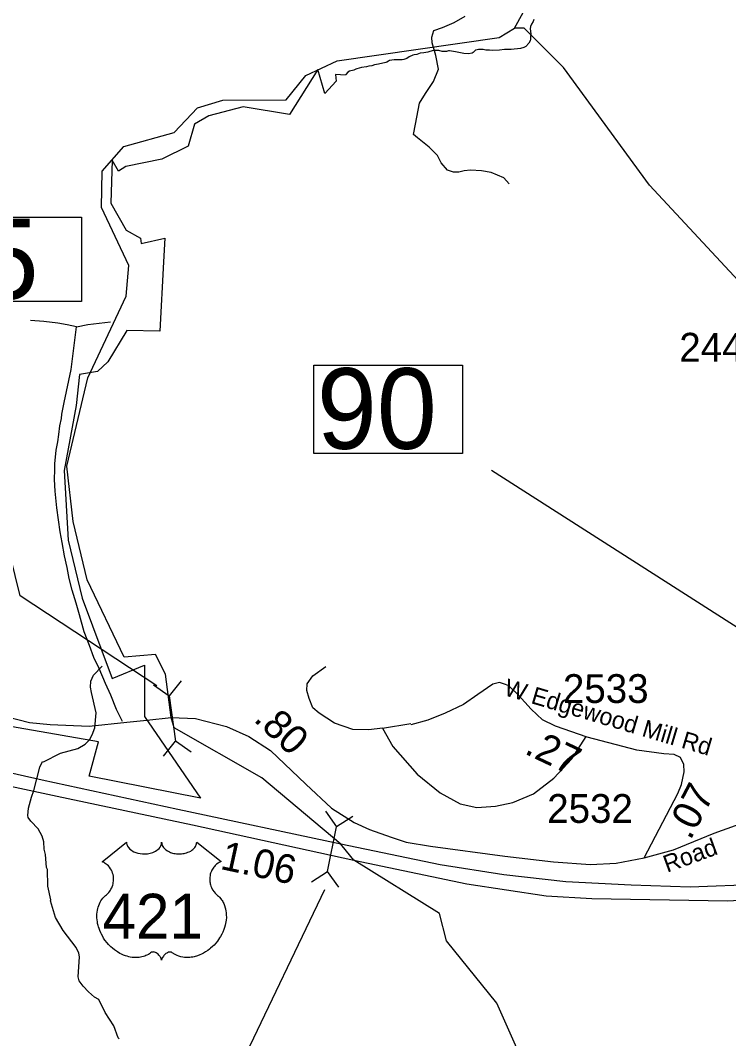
# Model space of a CAD drawing. Extents: x 1248224 to 1454986, y 825081 to 985870.
# Drawn here: x 1367576 to 1370650, y 873272 to 877692 of the extents above; entities that cross this region are included whole.
import ezdxf

# ---------------------------------------------------------------- set-up
doc = ezdxf.new("R2010")
doc.units = 0
for name, color, linetype in [('Exist Boundary Political City Limit New', 7, 'Continuous'), ('Exist Hydrographic Creek Single Shore', 7, 'Continuous'), ('Exist Hydrographic Misc Water Feature', 7, 'Continuous'), ('Exist Road Non-System Type 51', 7, 'Continuous'), ('Exist Road Primary US Divided Attributed', 7, 'Continuous'), ('Exist Road Primary US Mileage Hundredths English Label', 7, 'Continuous'), ('Exist Road Primary US Shield CELL', 7, 'Continuous'), ('Exist Road Primary US Shield Number Label', 7, 'Continuous'), ('Exist Road Primary US Structure Culvert CELL', 7, 'Continuous'), ('Exist Road Primary US Structure Culvert Number Label', 7, 'Continuous'), ('Exist Road Secondary Mileage Hundredths English Label', 7, 'Continuous'), ('Exist Road Secondary Structure Culvert CELL', 7, 'Continuous'), ('Exist Road Secondary Structure Culvert Number Label', 7, 'Continuous'), ('Exist Road Secondary Structure Standard Bridge Number Label', 7, 'Continuous'), ('Exist Road Secondary Type 51 Attributed', 7, 'Continuous'), ('Exist Road Secondary Type 51 Label', 7, 'Continuous'), ('Exist Road Secondary Type 51 Number Label', 7, 'Continuous'), ('Map Preparation Boundary City Limit Buffer Line', 7, 'Continuous')]:
    doc.layers.add(name, color=color, linetype=linetype)

msp = doc.modelspace()

# ---------------------------------------------------------------- linework, layer by layer
at = {"layer": 'Exist Boundary Political City Limit New'}
for points in [[(1369804.5, 877696.7), (1369802.4, 877687.6), (1369794.4, 877675.5), (1369790.4, 877665.4), (1369789, 877655), (1369791.4, 877633.8), (1369790.2, 877622.4), (1369790.2, 877610.3), (1369788.4, 877603.5), (1369782.8, 877593.4), (1369769.9, 877578.3), (1369761.3, 877574), (1369747, 877570.4), (1369705.9, 877566.3), (1369696.3, 877565.2), (1369677.5, 877565.3), (1369655.7, 877563), (1369626, 877562), (1369612.9, 877563.2), (1369596.8, 877563.1), (1369585.2, 877565.3), (1369564, 877565.7), (1369558.3, 877564.8), (1369551.6, 877562.4), (1369541.2, 877552.9), (1369537.6, 877550.7), (1369521.6, 877547.8), (1369500.6, 877548.3), (1369464, 877555.2), (1369438.8, 877560.5), (1369434.6, 877560.1), (1369425.6, 877557.3), (1369418, 877556.5), (1369406.6, 877557.7), (1369392.2, 877561.5), (1369377.9, 877561.7)], [(1369377.9, 877561.7), (1369367.6, 877561.9), (1369344.4, 877554.2), (1369327.9, 877551), (1369311.4, 877549.7), (1369297.2, 877543.6), (1369285.4, 877542.2), (1369278.8, 877540.7), (1369262.9, 877533.5), (1369253.8, 877527.5), (1369240.7, 877522.9), (1369232.6, 877521.5), (1369216.7, 877521.6), (1369198.3, 877520.8), (1369178.1, 877517.5), (1369173.3, 877515.8), (1369166.3, 877511.2), (1369162.1, 877509.8), (1369130.5, 877502.4), (1369113.8, 877499.9), (1369100.9, 877495.3), (1369088.4, 877493), (1369077.9, 877490), (1369057.3, 877487.6), (1369036.8, 877482.3), (1369032.5, 877480.7), (1369023.8, 877475.5), (1369005, 877471.5), (1368997.5, 877467.6), (1368988.5, 877456.8)], [(1368944, 877457.2), (1368946.2, 877428), (1368897.1, 877374.6), (1368866.6, 877478.5), (1368744.3, 877284.3), (1368543.5, 877316.7), (1368393.7, 877278.3), (1368331.2, 877241.4), (1368304.4, 877145.6), (1368190.2, 877089.2), (1368034.5, 877058.2), (1368001.5, 877038.1), (1367975, 877086.1), (1367968.5, 876899.3), (1368035.6, 876781.4), (1368097.9, 876746.7), (1368100, 876723.7), (1368202.6, 876746.2), (1368197.6, 876644.1), (1368181.6, 876343.6), (1368038.3, 876345.9), (1367956.3, 876210.6)], [(1368988.5, 877456.8), (1368986.9, 877454.8), (1368944, 877457.2)], [(1367956.3, 876210.6), (1367910.5, 876167.4), (1367833.3, 876155.1), (1367818.3, 876020.1), (1367765.9, 875738.4), (1367784.1, 875435.1), (1367844.9, 875183.7), (1367974.5, 874835.7), (1368114.9, 874893.3), (1368114.7, 874670.5), (1368357.9, 874316.4), (1367875.4, 874411.9), (1367915.2, 874560.7), (1367407.6, 874648.7)]]:
    msp.add_lwpolyline(points, dxfattribs=at)
at = {"layer": 'Exist Hydrographic Creek Single Shore'}
for points in [[(1369720.4, 877658.8), (1369841.3, 877877.5), (1369773.4, 878140.3), (1369621.3, 878514.5), (1369460.4, 878707.9), (1369373.4, 878916.5), (1369295.6, 879080.7), (1369188.6, 879407.3), (1369146.2, 879568.6), (1369013.4, 879777.4), (1368973.2, 879952.3), (1368934.2, 880100), (1369037.7, 880217.1), (1369100.5, 880556.9)], [(1369731.5, 873230), (1369644.5, 873425.4), (1369425.5, 873695.8), (1369394.5, 873814.6), (1369022.8, 874046.3), (1368991.3, 874086.3), (1368967.1, 874116.6), (1368623.5, 874404.6), (1368243, 874620.5), (1368230.5, 874665.8), (1368206.7, 874854.2), (1368161.9, 874940.1), (1368026.4, 874928), (1367866.5, 875263.5), (1367805.5, 875517.4), (1367777.5, 875757.7), (1367869.4, 876139.9), (1368035.4, 876494.4), (1368046.4, 876628.8), (1367927.5, 876880.7), (1367930.4, 877038.2), (1368025.5, 877144.6), (1368243.4, 877205.9), (1368345.5, 877312.2), (1368454.4, 877346.1), (1368729.4, 877347.1), (1368815.4, 877453.7), (1368950.5, 877516.7), (1369653.5, 877617.5), (1369720.4, 877658.8)]]:
    msp.add_lwpolyline(points, dxfattribs=at)
at = {"layer": 'Exist Hydrographic Misc Water Feature'}
for points in [[(1372612.5, 876468.1), (1372393.5, 876341.1), (1372316.5, 876257.3), (1372173.5, 876211), (1372105.5, 876156.6), (1371746.6, 876121), (1371551.6, 875951), (1371482.8, 875941.2), (1371039.5, 876187.9), (1370306.5, 876977.3), (1369933.5, 877487.1), (1369762.5, 877657.9), (1369720.4, 877658.8)], [(1368005.1, 873271.4), (1368000.8, 873275.3), (1367982.4, 873327.9), (1367943.7, 873384.8), (1367916.9, 873441.4), (1367897.2, 873451.8), (1367871.6, 873474.4), (1367848.1, 873499), (1367830.7, 873523.4), (1367827.1, 873539.4), (1367833.1, 873627.2), (1367829.4, 873643.3), (1367817.9, 873667.6), (1367761.5, 873740.9), (1367728.8, 873797.6), (1367706.5, 873870.2), (1367708.2, 873873.8), (1367695.8, 873934.4), (1367693.4, 874006.5), (1367689.6, 874014.6), (1367684.8, 874070.7), (1367679.4, 874094.8), (1367678.1, 874126.8), (1367670.7, 874151), (1367653.3, 874183.3), (1367622.1, 874216.1), (1367610.5, 874232.3), (1367608.6, 874240.4), (1367611.3, 874272.3), (1367625, 874320.2), (1367634.7, 874348.6), (1367659.9, 874450.5), (1367671.8, 874474.9), (1367676.1, 874473.2), (1367750.6, 874510.8), (1367825.1, 874531.4), (1367857.5, 874550.7), (1367875.9, 874568.3), (1367888.3, 874590.1), (1367899.1, 874621.7), (1367904.5, 874685.6), (1367884.4, 874774.1), (1367881, 874798.2), (1367881.6, 874824.1), (1367894.2, 874849.9), (1367931.4, 874889.3)]]:
    msp.add_lwpolyline(points, dxfattribs=at)
at = {"layer": 'Exist Road Non-System Type 51'}
msp.add_line((1369147.7, 874619.9), (1369271.4, 874639.7), dxfattribs=at)
for points in [[(1369696.9, 876983.4), (1369675.1, 877008.7), (1369619.5, 877032.3), (1369577.4, 877039), (1369530.2, 877042.4), (1369501.6, 877039), (1369479.7, 877034), (1369456.1, 877034), (1369429.2, 877042.4), (1369402.2, 877074.4), (1369387.1, 877106.4), (1369350, 877141.8), (1369299.5, 877182.3), (1369282.6, 877197.4), (1369291.1, 877241.3), (1369307.9, 877332.3), (1369334.8, 877374.4), (1369368.5, 877426.7), (1369390.4, 877480.6), (1369378.6, 877539.6), (1369363.4, 877594.4), (1369361.8, 877619.7), (1369370.2, 877648.3), (1369408.9, 877661.8), (1369459.4, 877683.7), (1369506.6, 877710.7)], [(1367819.1, 876362.3), (1367779.1, 876369.9), (1367739, 876377.5), (1367678, 876385.2), (1367620.7, 876389)], [(1367819.1, 876362.3), (1367868.7, 876371.8), (1367967.9, 876383.3)], [(1368019.9, 874648.1), (1367992.9, 874700.6), (1367968.2, 874763.2), (1367945.2, 874813.7), (1367918.4, 874878.2), (1367895.4, 874926.6), (1367876.4, 874979), (1367853.6, 875037.6), (1367833.1, 875112), (1367818.1, 875162.3), (1367801.2, 875218.7), (1367788.2, 875269), (1367779.2, 875317.2), (1367768.2, 875367.5), (1367757.3, 875425.7), (1367748.2, 875471.9), (1367741.3, 875524.1), (1367734.3, 875576.3), (1367727.8, 875648.5), (1367724.8, 875698.5), (1367725.7, 875742.6), (1367726.1, 875766.6), (1367731.3, 875826.5), (1367738.1, 875862.4), (1367742.7, 875894.3), (1367747.5, 875932.2), (1367754.1, 875964.1), (1367756.5, 875982.1), (1367765.5, 876033.9), (1367796.2, 876177.1), (1367819.1, 876362.3)], [(1369147.7, 874619.9), (1369088.9, 874611.9), (1369019.3, 874614.5), (1368939.1, 874641.3), (1368872.2, 874684.1), (1368845.4, 874708.2), (1368829.4, 874748.4), (1368818.7, 874783.2), (1368821.4, 874812.7), (1368845.4, 874847.5), (1368901.6, 874887.6)], [(1369147.7, 874619.9), (1369193.2, 874539.9), (1369298.7, 874420.6), (1369398.4, 874338.5), (1369484.4, 874291.5), (1369556.7, 874275.9), (1369638.8, 874281.7), (1369713.1, 874297.4), (1369803, 874334.6), (1369891, 874403), (1369969.1, 874487.1), (1370031.7, 874583)]]:
    msp.add_lwpolyline(points, dxfattribs=at)
at = {"layer": 'Exist Road Primary US Divided Attributed'}
for points in [[(1371557.6, 874030.7), (1371436.4, 874011.2), (1371203.6, 873984.9), (1371016.1, 873962.3), (1370786.2, 873940.5), (1370483.7, 873929.6), (1370226.7, 873937.6), (1369943.3, 873952.9), (1369675.1, 873983.4), (1369397.8, 874026.1), (1368967.1, 874116.6), (1368259.3, 874266.7), (1367671.3, 874394.4), (1367452.3, 874442.9)], [(1367350, 874406.2), (1367735.4, 874324.2), (1368323.4, 874200.1), (1369022.8, 874046.3), (1369513.6, 873943.7), (1369858, 873891.9), (1370056.1, 873879.7), (1370645.8, 873870.2), (1370880.6, 873883.6), (1371111.7, 873909), (1371317.5, 873933.8), (1371437.9, 873948.3), (1371659.9, 873980.4)]]:
    msp.add_lwpolyline(points, dxfattribs=at)
at = {"layer": 'Exist Road Primary US Shield CELL'}
msp.add_lwpolyline([(1368037.1, 874124.4), (1368037.4, 874120), (1368038.4, 874114.8), (1368039.2, 874112.1), (1368041.7, 874107), (1368045.7, 874100.9), (1368051.3, 874094.9), (1368057.7, 874089.7), (1368061.9, 874086.9), (1368069.2, 874083), (1368077.4, 874079.6), (1368086.6, 874077), (1368095.9, 874075.1), (1368106.2, 874073.9), (1368116.3, 874073.8), (1368127.2, 874074.6), (1368139.2, 874076.9), (1368144.8, 874078.3), (1368151, 874080.5), (1368156.8, 874082.9), (1368163.1, 874086.2), (1368168.2, 874089.5), (1368172.2, 874092.4), (1368177.9, 874097.8), (1368182.4, 874103.4), (1368184.2, 874106.5), (1368185.9, 874109.5), (1368188.1, 874116), (1368188.7, 874118.8), (1368189.2, 874124.7), (1368189.5, 874119.7), (1368190, 874116.6), (1368190.9, 874113.6), (1368192.1, 874110.4), (1368194.4, 874105.9), (1368196.9, 874102.1), (1368201.6, 874096.5), (1368204.6, 874093.8), (1368207.3, 874091.6), (1368214.5, 874086.6), (1368222.9, 874082.4), (1368227.1, 874080.5), (1368231.3, 874079), (1368236.7, 874077.4), (1368242.3, 874076.1), (1368247.9, 874075.1), (1368253.5, 874074.3), (1368259.3, 874073.9), (1368264, 874073.8), (1368269.8, 874073.8), (1368275.1, 874074.1), (1368280.6, 874074.8), (1368286.6, 874075.8), (1368291.4, 874076.8), (1368297.8, 874078.5), (1368303.6, 874080.6), (1368308.7, 874082.8), (1368315.3, 874086.2), (1368320.6, 874089.6), (1368324.5, 874092.7), (1368329.1, 874097), (1368333.5, 874102.1), (1368336.1, 874105.8), (1368337.9, 874109.6), (1368339.6, 874113.6), (1368340.7, 874117.9), (1368341.2, 874121.6), (1368341.3, 874124.8), (1368447.5, 874040.1), (1368445, 874039.1), (1368439.3, 874036.3), (1368434.7, 874033.6), (1368427.4, 874028.5), (1368424.2, 874025.6), (1368421.1, 874022.7), (1368418.2, 874019.6), (1368415.7, 874016.6), (1368412.6, 874012.3), (1368409.8, 874008.1), (1368407.1, 874003.4), (1368405.1, 873999.3), (1368401.9, 873990.7), (1368400.3, 873985.3), (1368399.3, 873980.7), (1368398.1, 873971.3), (1368397.7, 873966.7), (1368397.7, 873962.3), (1368398, 873957.6), (1368398.4, 873953.1), (1368399.2, 873948.3), (1368400, 873944.2), (1368401.3, 873939.1), (1368403.2, 873933.2), (1368405.5, 873927.5), (1368410.4, 873918.3), (1368416.6, 873908.8), (1368421.1, 873903.6), (1368425.5, 873899), (1368432, 873893.5), (1368435.6, 873890.4), (1368439.7, 873886.3), (1368446.3, 873878.6), (1368449, 873874.9), (1368451.7, 873870.8), (1368454.3, 873866.6), (1368456.8, 873862.1), (1368458.8, 873858.2), (1368462.5, 873849.1), (1368465.2, 873840.2), (1368466.5, 873835.6), (1368468.5, 873825.1), (1368469.2, 873820), (1368470, 873809.8), (1368470.1, 873797.5), (1368469.1, 873785.8), (1368466.9, 873772.2), (1368465.1, 873764), (1368462.3, 873754.5), (1368459.6, 873746.3), (1368454.8, 873734.2), (1368450.5, 873725.4), (1368444.9, 873715.1), (1368441, 873708.9), (1368436.6, 873702.2), (1368431, 873694.6), (1368424.5, 873686.4), (1368416.6, 873677.8), (1368410.3, 873671.5), (1368402, 873664), (1368397, 873659.9), (1368389.8, 873654.5), (1368380, 873648), (1368370.4, 873642.4), (1368362.2, 873638.2), (1368354.9, 873635), (1368345.5, 873631.5), (1368329.8, 873627.1), (1368324.1, 873625.9), (1368317.3, 873624.9), (1368310.9, 873624.3), (1368304.8, 873623.9), (1368296.5, 873623.9), (1368288.3, 873624.5), (1368280.5, 873625.7), (1368272.4, 873627.4), (1368263.9, 873629.9), (1368256.2, 873632.9), (1368248.4, 873636.7), (1368235.3, 873645), (1368231.5, 873647), (1368229.4, 873647.6), (1368224.3, 873647.8), (1368219.5, 873646.8), (1368214.6, 873644.9), (1368211.7, 873643.3), (1368207.7, 873640.8), (1368204.7, 873638.4), (1368201.1, 873634.9), (1368198.6, 873632), (1368196.7, 873629.8), (1368193, 873623.9), (1368191.6, 873621.2), (1368190.3, 873617.6), (1368189.1, 873612.3), (1368187.4, 873619), (1368185.4, 873623.4), (1368183.2, 873627.1), (1368180.8, 873630.5), (1368177.1, 873634.7), (1368173.8, 873637.9), (1368169.8, 873641.2), (1368165.5, 873643.8), (1368162.1, 873645.5), (1368158.9, 873646.7), (1368155.1, 873647.7), (1368152, 873647.9), (1368149.4, 873647.8), (1368145.9, 873647), (1368141.1, 873643.6), (1368136.5, 873640.4), (1368131.5, 873637.4), (1368125.6, 873634.2), (1368121.3, 873632.2), (1368116.2, 873630.2), (1368110.1, 873628.2), (1368103.6, 873626.5), (1368096.9, 873625.2), (1368091, 873624.2), (1368084.7, 873623.7), (1368078.9, 873623.5), (1368073, 873623.5), (1368067.4, 873624), (1368060.9, 873624.5), (1368052.9, 873625.7), (1368046.2, 873627.2), (1368039.2, 873629.1), (1368032, 873631.4), (1368024.3, 873634.3), (1368014.6, 873638.6), (1368007.9, 873642), (1367997.3, 873648.1), (1367984.9, 873656.7), (1367975.5, 873664.3), (1367968.6, 873670.5), (1367958.5, 873680.8), (1367952.6, 873687.5), (1367943.2, 873699.6), (1367937.3, 873708.3), (1367933.4, 873714.7), (1367927.8, 873725), (1367924.7, 873731.5), (1367920.7, 873740.9), (1367917.5, 873749.5), (1367914.8, 873757.7), (1367913.4, 873762.9), (1367911.4, 873772), (1367910.2, 873778.5), (1367909, 873787.3), (1367908.4, 873796.7), (1367908.2, 873805.3), (1367908.4, 873812.4), (1367909.3, 873820.8), (1367910.7, 873829.6), (1367912.4, 873837.2), (1367913.9, 873842.7), (1367916.2, 873849.4), (1367919.1, 873856.7), (1367922.7, 873863.7), (1367926, 873869.6), (1367930.2, 873875.9), (1367934.4, 873881.2), (1367939.8, 873887.1), (1367945.4, 873892.5), (1367950.6, 873896.7), (1367956.8, 873902.7), (1367960, 873906.4), (1367963.8, 873911.5), (1367966.9, 873916.2), (1367969.4, 873920.4), (1367972.6, 873926.6), (1367974.5, 873931.3), (1367977, 873938.4), (1367978.2, 873943.4), (1367979.5, 873949.9), (1367980.3, 873956), (1367980.6, 873963.6), (1367980.4, 873969.9), (1367979.6, 873977.2), (1367978.2, 873984.3), (1367976.6, 873990.4), (1367973.9, 873997.4), (1367971.5, 874002.6), (1367967.4, 874009.6), (1367962.9, 874016), (1367958.2, 874021.3), (1367953.5, 874026), (1367949, 874029.5), (1367944.7, 874032.6), (1367939.3, 874035.9), (1367934.1, 874038.5), (1367930.8, 874039.8)], close=True, dxfattribs=at)
at = {"layer": 'Exist Road Primary US Structure Culvert CELL'}
for p, q in [((1368900.2, 874259.9), (1368948.3, 874192)), ((1369018.8, 874236.3), (1368948.3, 874192)), ((1368909.6, 873997.4), (1368948.3, 874192)), ((1368839.1, 873953), (1368909.6, 873997.4)), ((1368957.7, 873929.4), (1368909.6, 873997.4))]:
    msp.add_line(p, q, dxfattribs=at)
at = {"layer": 'Exist Road Primary US Structure Culvert Number Label'}
msp.add_line((1368895.9, 873918.4), (1368389.4, 872860.6), dxfattribs=at)
at = {"layer": 'Exist Road Secondary Structure Culvert CELL'}
for p, q in [((1368154.5, 874808.2), (1368222.3, 874759.8)), ((1368274.4, 874824.8), (1368222.3, 874759.8)), ((1368222.3, 874759.8), (1368249.4, 874563.2)), ((1368197.3, 874498.2), (1368249.4, 874563.2)), ((1368317.1, 874514.8), (1368249.4, 874563.2))]:
    msp.add_line(p, q, dxfattribs=at)
at = {"layer": 'Exist Road Secondary Structure Culvert Number Label'}
msp.add_lwpolyline([(1366558.3, 876837.4), (1367841.2, 876837.4), (1367841.2, 876472.5), (1366558.3, 876472.5)], close=True, dxfattribs=at)
msp.add_lwpolyline([(1368169, 874803.3), (1367575.9, 875193.8), (1367272.1, 876423.5)], dxfattribs=at)
at = {"layer": 'Exist Road Secondary Structure Standard Bridge Number Label'}
msp.add_lwpolyline([(1368850.4, 876194.8), (1369494.5, 876194.8), (1369494.5, 875812.5), (1368850.4, 875812.5)], close=True, dxfattribs=at)
msp.add_lwpolyline([(1371428.5, 874100.6), (1370936.1, 874897.3), (1369620.2, 875738.7)], dxfattribs=at)
at = {"layer": 'Exist Road Secondary Type 51 Attributed'}
for points in [[(1366289.7, 874955.1), (1366326.7, 875002.7), (1366358.1, 875023.3), (1366393.2, 875028.2), (1366444, 875010), (1366579.5, 874942.2), (1366807, 874857.4), (1366924.4, 874817.5), (1367232.6, 874737.8), (1367474.2, 874681), (1367615.8, 874644.7), (1367705.3, 874635), (1367874.4, 874629), (1368037.7, 874645.9), (1368125.3, 874655)], [(1370444.8, 874375.4), (1370457.5, 874429.8), (1370456.1, 874462.5), (1370441.9, 874492.4), (1370413.4, 874505.3), (1370369.3, 874508.1), (1370251.2, 874523.8), (1370036.2, 874580.7), (1369898.8, 874629), (1369841.9, 874656.1), (1369793.5, 874701.6), (1369737.9, 874762.9), (1369696.7, 874802.8), (1369681, 874809.9), (1369655.4, 874818.4), (1369626.9, 874811.3), (1369561.5, 874765.7), (1369498.8, 874723), (1369419.1, 874684.5), (1369345.1, 874654.6), (1369270.3, 874634.5)], [(1368125.3, 874655), (1368230.5, 874665.8), (1368335.8, 874662.2), (1368471.3, 874627.1), (1368568.1, 874583.5), (1368661.3, 874522.9), (1368814.9, 874376.4), (1368926.5, 874272), (1369024.7, 874210.8), (1369091.6, 874179.5), (1369185.6, 874146.7), (1369251, 874125.3), (1369356.4, 874106.8), (1369678.5, 874064.5), (1369890.6, 874038.9), (1370050, 874027.5), (1370162.5, 874033.2), (1370282.8, 874057.4)], [(1370282.8, 874057.4), (1370429.5, 874335.8), (1370444.8, 874375.4)], [(1370282.8, 874057.4), (1370411.5, 874090.8), (1370586.6, 874163.5), (1370680.5, 874197.7), (1370741.7, 874214.8), (1370810.1, 874221.9), (1370881.2, 874224.7), (1370973.7, 874223.3), (1371033.5, 874214.8), (1371117.5, 874199.1), (1371224.2, 874177.7), (1371281.2, 874156.4)]]:
    msp.add_lwpolyline(points, dxfattribs=at)
at = {"layer": 'Map Preparation Boundary City Limit Buffer Line'}
for points in [[(1369804.5, 877696.7), (1369802.4, 877687.6), (1369794.4, 877675.5), (1369790.4, 877665.4), (1369789, 877655), (1369791.4, 877633.8), (1369790.2, 877622.4), (1369790.2, 877610.3), (1369788.4, 877603.5), (1369782.8, 877593.4), (1369769.9, 877578.3), (1369761.3, 877574), (1369747, 877570.4), (1369705.9, 877566.3), (1369696.3, 877565.2), (1369677.5, 877565.3), (1369655.7, 877563), (1369626, 877562), (1369612.9, 877563.2), (1369596.8, 877563.1), (1369585.2, 877565.3), (1369564, 877565.7), (1369558.3, 877564.8), (1369551.6, 877562.4), (1369541.2, 877552.9), (1369537.6, 877550.7), (1369521.6, 877547.8), (1369500.6, 877548.3), (1369464, 877555.2), (1369438.8, 877560.5), (1369434.6, 877560.1), (1369425.6, 877557.3), (1369418, 877556.5), (1369406.6, 877557.7), (1369392.2, 877561.5), (1369377.9, 877561.7)], [(1369377.9, 877561.7), (1369367.6, 877561.9), (1369344.4, 877554.2), (1369327.9, 877551), (1369311.4, 877549.7), (1369297.2, 877543.6), (1369285.4, 877542.2), (1369278.8, 877540.7), (1369262.9, 877533.5), (1369253.8, 877527.5), (1369240.7, 877522.9), (1369232.6, 877521.5), (1369216.7, 877521.6), (1369198.3, 877520.8), (1369178.1, 877517.5), (1369173.3, 877515.8), (1369166.3, 877511.2), (1369162.1, 877509.8), (1369130.5, 877502.4), (1369113.8, 877499.9), (1369100.9, 877495.3), (1369088.4, 877493), (1369077.9, 877490), (1369057.3, 877487.6), (1369036.8, 877482.3), (1369032.5, 877480.7), (1369023.8, 877475.5), (1369005, 877471.5), (1368997.5, 877467.6), (1368988.5, 877456.8)], [(1368944, 877457.2), (1368946.2, 877428), (1368897.1, 877374.6), (1368866.6, 877478.5), (1368744.3, 877284.3), (1368543.5, 877316.7), (1368393.7, 877278.3), (1368331.2, 877241.4), (1368304.4, 877145.6), (1368190.2, 877089.2), (1368034.5, 877058.2), (1368001.5, 877038.1), (1367975, 877086.1), (1367968.5, 876899.3), (1368035.6, 876781.4), (1368097.9, 876746.7), (1368100, 876723.7), (1368202.6, 876746.2), (1368197.6, 876644.1), (1368181.6, 876343.6), (1368038.3, 876345.9), (1367956.3, 876210.6)], [(1368988.5, 877456.8), (1368986.9, 877454.8), (1368944, 877457.2)], [(1367956.3, 876210.6), (1367910.5, 876167.4), (1367833.3, 876155.1), (1367818.3, 876020.1), (1367765.9, 875738.4), (1367784.1, 875435.1), (1367844.9, 875183.7), (1367974.5, 874835.7), (1368114.9, 874893.3), (1368114.7, 874670.5), (1368357.9, 874316.4), (1367875.4, 874411.9), (1367915.2, 874560.7), (1367407.6, 874648.7)]]:
    msp.add_lwpolyline(points, dxfattribs=at)

# ---------------------------------------------------------------- texts
at = {"layer": 'Exist Road Primary US Mileage Hundredths English Label'}
msp.add_text('1.06', height=125, rotation=347.7083, dxfattribs=at).set_placement((1368439.2, 874009.1))
at = {"layer": 'Exist Road Primary US Shield Number Label'}
msp.add_text('421', height=195, dxfattribs=at).set_placement((1367933.2, 873705.7))
at = {"layer": 'Exist Road Secondary Mileage Hundredths English Label'}
for s, rotation, p in [('.80', 316.3475, (1368584.2, 874654.3)), ('.27', 334.5739, (1369759, 874511.1)), ('.07', 62.2185, (1370484, 874129.6))]:
    msp.add_text(s, height=125, rotation=rotation, dxfattribs=at).set_placement(p)
at = {"layer": 'Exist Road Secondary Structure Culvert Number Label'}
msp.add_text('C775', height=350, dxfattribs=at).set_placement((1366536.2, 876482.2))
at = {"layer": 'Exist Road Secondary Structure Standard Bridge Number Label'}
msp.add_text('90', height=350, dxfattribs=at).set_placement((1368862.9, 875832.3))
at = {"layer": 'Exist Road Secondary Type 51 Label'}
for s, rotation, p in [('W Edgewood Mill Rd', 343.4818, (1369670.8, 874763.9)), ('Road', 20.1319, (1370383.1, 873991.5))]:
    msp.add_text(s, height=75, rotation=rotation, dxfattribs=at).set_placement(p)
at = {"layer": 'Exist Road Secondary Type 51 Number Label'}
for s, p in [('2446', (1370436, 876210.8)), ('2533', (1369930.9, 874729)), ('2532', (1369862.7, 874208.4))]:
    msp.add_text(s, height=125, dxfattribs=at).set_placement(p)

doc.saveas('drawing.dxf')
